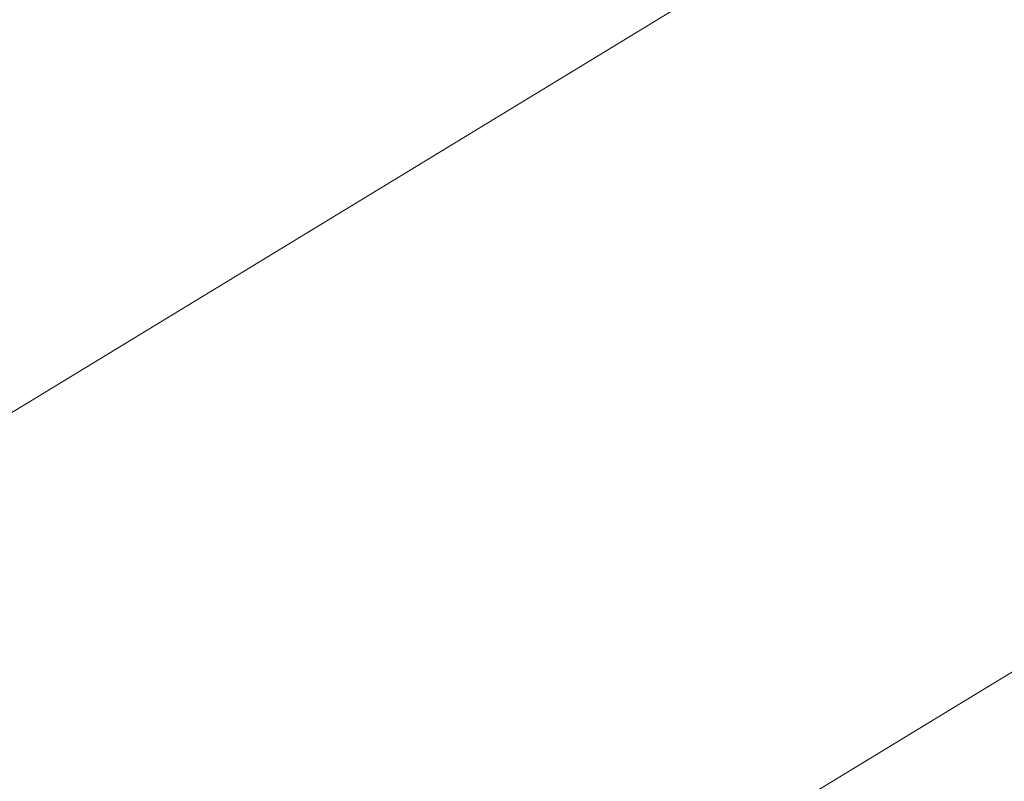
# Model space of a CAD drawing. Extents: x 1620613 to 1693141, y 557269 to 607790.
# Tile 450 of 656: x 1620828.321 to 1620828.567, y 607313.131 to 607313.321. Entities that reach past the tile are written whole.
import ezdxf

# ---------------------------------------------------------------- set-up
doc = ezdxf.new("R2010")
doc.units = 0
doc.header["$LTSCALE"] = 10
doc.header["$MEASUREMENT"] = 0
doc.linetypes.add('DGN Style 2', pattern=[7.346996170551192, 4.408197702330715, -2.938798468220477])
doc.linetypes.add('DGN Style 3', pattern=[10.28579463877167, 7.346996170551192, -2.938798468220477])
doc.layers.add('DT_X_Contour_Minor', color=136, linetype='DGN Style 3', lineweight=0)
doc.layers.add('SV_X_Top_of_Bank', color=97, linetype='DGN Style 2', lineweight=0)

# ---------------------------------------------------------------- blocks, each defined once
blk = doc.blocks.new('*U1004')
at = {"layer": 'DT_X_Contour_Minor', "transparency": 33554559, "flags": 128}
for points, elevation in [([(-15.21616715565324, 53.13950447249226), (-19.81874134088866, 49.86354265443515), (-20.72156229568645, 49.22141635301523), (-21.45749336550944, 48.69902108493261), (-22.02653455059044, 48.29635685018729), (-22.42868585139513, 48.01342364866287), (-23.27856947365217, 47.41857648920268), (-23.80416834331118, 46.98556298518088), (-24.74355223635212, 46.13265784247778), (-26.09672115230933, 44.85986106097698), (-27.86367509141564, 43.16717264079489), (-33.12726562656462, 38.09348133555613), (-34.87997650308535, 36.41065848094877), (-36.19041623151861, 35.16745839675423), (-37.05858481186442, 34.36388108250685), (-37.48448224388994, 33.99992653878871), (-38.03051386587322, 33.61554478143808), (-38.21858775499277, 33.48693160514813), (-38.37328570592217, 33.38937839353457), (-38.49460771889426, 33.32288514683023), (-38.5825537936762, 33.28745186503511), (-38.77257540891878, 33.23437640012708), (-38.88521126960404, 33.17604471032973), (-39.08060264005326, 33.04085623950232), (-39.3587495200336, 32.82881098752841), (-39.71965190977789, 32.53990895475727), (-40.79239896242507, 31.66702782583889), (-41.21281239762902, 31.37527341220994), (-41.66949241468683, 31.15467101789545), (-42.16243901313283, 31.00522064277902), (-42.6916521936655, 30.92692228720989), (-44.15124278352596, 30.8129960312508), (-44.65910627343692, 30.77541925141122), (-45.08800380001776, 30.74813360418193), (-45.43793536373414, 30.73113908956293), (-45.7089009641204, 30.72443570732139), (-46.78915318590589, 30.71716589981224), (-50.25550565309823, 29.22997960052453), (-51.06818505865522, 28.88110715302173), (-52.02064364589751, 28.47185536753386), (-53.11288141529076, 28.00222424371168), (-54.34489836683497, 27.47221378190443), (-57.81664914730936, 25.97834676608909), (-59.108489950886, 25.4196177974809), (-60.38019927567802, 24.86383115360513), (-61.63177712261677, 24.31098683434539), (-62.86322349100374, 23.76108483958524), (-66.12023850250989, 22.29860262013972), (-67.36429721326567, 21.74074830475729), (-68.65371208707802, 21.16404702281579), (-69.9884831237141, 20.56849877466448), (-71.36861032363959, 19.95410356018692), (-75.10942440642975, 18.29058703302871), (-76.51567851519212, 17.66446206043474), (-77.92883027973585, 17.03372453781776), (-79.34887969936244, 16.39837446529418), (-80.77582677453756, 15.75841184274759), (-84.59021584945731, 14.04569478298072), (-85.96780275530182, 13.42649090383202), (-87.23977166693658, 12.8534170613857), (-88.40612258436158, 12.32647325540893), (-89.46685550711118, 11.84565948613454), (-92.15465264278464, 10.62499615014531), (-93.16140094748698, 10.16824392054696), (-94.16579800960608, 9.713484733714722), (-95.16784382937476, 9.260718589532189), (-96.16753840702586, 8.809945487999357), (-98.83025562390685, 7.610541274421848), (-99.75191201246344, 7.19545492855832), (-100.5198432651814, 6.84974905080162), (-101.1340493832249, 6.573423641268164), (-101.5945303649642, 6.366478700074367), (-102.6175128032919, 5.907132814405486), (-103.011255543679, 5.728681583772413), (-103.425246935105, 5.537837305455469), (-103.8594869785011, 5.334599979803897), (-104.3139756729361, 5.1189696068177), (-105.5529437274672, 4.527431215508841), (-105.9805033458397, 4.32358178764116), (-106.3339561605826, 4.1556872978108), (-106.613302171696, 4.023747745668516), (-106.818541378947, 3.927763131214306), (-107.2670368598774, 3.719744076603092), (-107.4843943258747, 3.619638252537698), (-107.8000951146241, 3.475335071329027), (-108.2141392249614, 3.286834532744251), (-108.7265266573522, 3.054136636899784), (-110.2240175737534, 2.374679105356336), (-110.7152033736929, 2.152073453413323), (-111.0656425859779, 1.993849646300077), (-111.2753352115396, 1.900007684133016), (-111.3442812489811, 1.870547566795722), (-111.3404752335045, 1.87782971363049), (-111.3429190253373, 1.878463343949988), (-111.3531049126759, 1.874902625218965), (-111.371032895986, 1.867147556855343), (-111.3967029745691, 1.855198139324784), (-111.4754793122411, 1.817740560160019), (-111.5018743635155, 1.805381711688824), (-111.5219772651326, 1.796398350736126), (-111.5357880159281, 1.79079047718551), (-111.5433066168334, 1.788558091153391), (-111.5549666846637, 1.787105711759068), (-111.5624210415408, 1.784814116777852), (-111.5760390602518, 1.779028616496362), (-111.5958207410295, 1.769749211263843), (-111.6217660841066, 1.756975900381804), (-111.6991718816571, 1.718255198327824), (-111.7342200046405, 1.700687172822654), (-111.7813100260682, 1.677023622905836), (-111.8404419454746, 1.647264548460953), (-111.9116157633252, 1.611409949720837), (-112.2718580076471, 1.429865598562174), (-113.0350606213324, -0.2474059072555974), (-113.2177541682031, -0.6502334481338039), (-113.4387479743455, -1.13988542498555), (-113.6980420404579, -1.716361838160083), (-113.9956363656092, -2.379662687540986), (-114.8402882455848, -4.264230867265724), (-115.2146300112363, -4.99066763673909), (-115.7041663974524, -5.756551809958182), (-116.3088974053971, -6.561883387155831), (-117.0288230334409, -7.406662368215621), (-120.6572634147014, -11.44100822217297), (-121.7109238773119, -12.4702595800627), (-121.9242665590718, -12.67251216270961), (-122.1127258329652, -12.838162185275), (-122.2763016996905, -12.96720964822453), (-122.4149941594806, -13.0596545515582), (-122.7516628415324, -13.25737088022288), (-123.1181484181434, -13.47519358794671), (-123.9651036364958, -13.98037446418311), (-125.2925284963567, -14.77291350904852), (-127.1004229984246, -15.85281072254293), (-132.5621011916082, -19.11568085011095), (-134.3564604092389, -20.18775530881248), (-135.643279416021, -20.95682608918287), (-136.4225582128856, -21.4228931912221), (-136.6942967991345, -21.5859566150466), (-136.7422127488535, -21.61678750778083), (-136.7928334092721, -21.64935871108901), (-136.9087584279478, -21.72394915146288), (-137.0899878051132, -21.84055882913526), (-137.3365215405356, -21.99918774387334), (-138.0810173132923, -22.47822383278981), (-138.3978712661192, -22.6746115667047), (-138.790061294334, -22.90449770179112), (-139.2575873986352, -23.16788223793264), (-139.8004495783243, -23.46476517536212), (-142.5095905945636, -24.92838181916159), (-153.1870326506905, -30.13426355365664), (-155.2248335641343, -31.12493864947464), (-156.7621897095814, -31.86587176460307), (-157.7991010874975, -32.35706289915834), (-158.3355676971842, -32.59851205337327), (-159.0988856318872, -32.90938715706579), (-159.3740378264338, -33.02320973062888), (-159.6270059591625, -33.13152112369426), (-159.8577900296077, -33.23432133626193), (-160.0663900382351, -33.33161036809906), (-160.5930779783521, -33.58369954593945), (-160.8051329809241, -33.66154300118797), (-161.0462820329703, -33.70600648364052), (-161.3165251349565, -33.71708999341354), (-161.615862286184, -33.69479353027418), (-162.4528867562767, -33.59082966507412), (-162.9269289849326, -33.66899306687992), (-163.721287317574, -33.98145617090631), (-164.8359617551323, -34.52821897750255), (-166.2709522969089, -35.30928148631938), (-170.5246818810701, -37.7045144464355), (-172.1231266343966, -38.57648387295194), (-173.7281637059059, -39.39596743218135), (-175.339793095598, -40.16296512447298), (-176.9580148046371, -40.87747694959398), (-181.2820624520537, -42.71286066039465), (-182.7909117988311, -43.35069092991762), (-184.0744241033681, -43.88764395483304), (-185.1325993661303, -44.32371973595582), (-185.9654375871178, -44.65891827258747), (-187.8858901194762, -45.41827804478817), (-188.520472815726, -45.67012349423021), (-188.9838815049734, -45.85614001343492), (-189.2761161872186, -45.97632760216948), (-189.3971768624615, -46.0306862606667), (-189.4917733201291, -46.08787077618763), (-189.8211518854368, -46.28819430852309), (-190.7383402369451, -46.84627651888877), (-192.2433383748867, -47.76211740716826), (-194.3361462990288, -49.03571697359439), (-200.7007138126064, -52.90899405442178), (-202.8180694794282, -54.19743101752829), (-204.3967108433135, -55.15778409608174), (-205.4366379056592, -55.79005328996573), (-205.9378506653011, -56.09423859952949), (-206.5561322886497, -56.46795424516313), (-206.8614067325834, -56.64589492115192), (-207.3135188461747, -56.89943021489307), (-207.912468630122, -57.22856012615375), (-208.6582560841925, -57.63328465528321), (-212.4812187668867, -59.69838656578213), (-217.9525532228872, -61.78625121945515), (-218.9816974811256, -62.17902329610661), (-219.7242726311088, -62.46254038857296), (-220.1802786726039, -62.63680249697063), (-220.3497156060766, -62.70180962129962), (-220.4194552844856, -62.72948864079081), (-220.8007980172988, -62.87632058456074), (-221.8925214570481, -63.29605715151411), (-223.6946256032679, -63.98869834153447), (-226.2071104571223, -64.95424415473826), (-233.8542443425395, -67.8929058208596), (-236.4554405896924, -68.89391066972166), (-238.5236789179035, -69.69292896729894), (-240.0589593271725, -70.28996071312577), (-241.0612818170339, -70.68500590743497), (-243.0235312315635, -71.46914435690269), (-243.7578034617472, -71.7613185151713), (-244.4889330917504, -72.04973715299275), (-245.2169201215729, -72.33440027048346), (-245.9417645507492, -72.61530786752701), (-247.8704928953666, -73.35938743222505), (-248.5630352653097, -73.6199460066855), (-249.1941161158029, -73.8435620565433), (-249.7637354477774, -74.0302355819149), (-250.271893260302, -74.17996658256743), (-251.5450320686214, -74.52999255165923), (-252.0702619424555, -74.6602527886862), (-252.691097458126, -74.78851402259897), (-253.4075386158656, -74.91477625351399), (-254.2195854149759, -75.03903948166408), (-256.5125177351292, -75.36774275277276), (-256.9049860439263, -75.59858398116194), (-256.3626917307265, -76.04458021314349), (-254.8856347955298, -76.705731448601), (-252.4738152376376, -77.58203768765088), (-244.7959462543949, -80.20572766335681), (-242.204642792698, -81.01907846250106), (-240.1891341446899, -81.49136337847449), (-238.7494203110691, -81.62258241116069), (-237.8855012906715, -81.41273556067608), (-236.3494436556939, -80.39838944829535), (-235.4562545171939, -80.28305411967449), (-233.928730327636, -80.69780771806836), (-231.7668710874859, -81.64265024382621), (-228.9706767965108, -83.11758169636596), (-220.6683786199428, -87.75751747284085), (-217.8834685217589, -89.27032145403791), (-215.7554618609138, -90.32878156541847), (-214.2843586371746, -90.93289780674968), (-213.4701588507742, -91.08267017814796), (-212.174830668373, -90.87627134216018), (-211.6545913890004, -90.75436087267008), (-211.0653696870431, -90.54342859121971), (-210.4071655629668, -90.2434744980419), (-209.6799790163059, -89.85449859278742), (-207.6488383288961, -88.69853376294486), (-206.8963358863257, -88.28145190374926), (-206.1621840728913, -87.89717994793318), (-205.4463828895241, -87.54571789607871), (-204.7489323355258, -87.22706574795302), (-202.9135316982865, -86.42107322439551), (-202.161806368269, -86.10027413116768), (-201.2831808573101, -85.74237124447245), (-200.277655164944, -85.347364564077), (-199.1452292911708, -84.91525409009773), (-195.9562267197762, -83.71348776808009), (-194.8143689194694, -83.26692920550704), (-193.7805474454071, -82.82857825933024), (-192.8547622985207, -82.39843492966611), (-192.0370134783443, -81.97649921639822), (-190.0003983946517, -80.86228080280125), (-189.2093401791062, -80.45351616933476), (-188.3636268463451, -80.06288607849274), (-187.4632583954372, -79.69039053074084), (-186.5082348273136, -79.33602952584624), (-183.88863182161, -78.41524623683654), (-183.0039409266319, -78.10315325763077), (-182.3145704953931, -77.85746178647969), (-181.8205205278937, -77.67817182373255), (-181.5217910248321, -77.56528336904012), (-180.9856063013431, -77.35278283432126), (-180.6732185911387, -77.23195806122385), (-180.1381940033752, -77.02885914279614), (-179.3805325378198, -76.74348607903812), (-178.4002341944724, -76.37583887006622), (-175.4892561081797, -75.28574745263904), (-174.2415284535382, -74.81242216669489), (-172.6815790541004, -74.21001487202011), (-170.8094079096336, -73.47852556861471), (-168.6250150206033, -72.6179542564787), (-162.3836716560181, -70.15098807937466), (-160.3075015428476, -69.33094668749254), (-158.7599987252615, -68.72104714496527), (-157.7411632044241, -68.32128945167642), (-157.2509949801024, -68.131673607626), (-156.6487694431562, -67.906220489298), (-156.3778641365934, -67.78612823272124), (-156.0168173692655, -67.59494130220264), (-155.5656291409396, -67.33265969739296), (-155.0242994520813, -66.99928341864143), (-153.4605650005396, -66.01548710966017), (-152.8529017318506, -65.65113033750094), (-152.2027127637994, -65.29590725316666), (-151.5099980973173, -64.94981785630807), (-150.7747577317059, -64.61286214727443), (-148.7574158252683, -63.72649183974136), (-147.8165163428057, -63.32364140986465), (-146.5068243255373, -62.77986785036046), (-144.8283397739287, -62.09517116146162), (-142.7810626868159, -61.26955134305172), (-136.8299337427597, -58.88000098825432), (-134.7873558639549, -58.07134284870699), (-133.1229689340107, -57.4375311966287), (-131.8367729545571, -56.97856603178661), (-130.9287679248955, -56.69444735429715), (-129.0116757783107, -56.16992619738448), (-128.3709055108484, -55.98933264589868), (-127.8864138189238, -55.84094285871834), (-127.5582007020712, -55.72475683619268), (-127.3862661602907, -55.64077457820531), (-127.1361454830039, -55.45976024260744), (-127.0158877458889, -55.40442056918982), (-126.8427050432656, -55.37416230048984), (-126.6165973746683, -55.36898543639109), (-126.3375647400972, -55.38888997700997), (-125.5229110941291, -55.47541062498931), (-125.2490449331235, -55.50724031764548), (-125.0384366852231, -55.53783890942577), (-124.8910863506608, -55.56720640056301), (-124.8069939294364, -55.59534279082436), (-124.5621644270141, -55.72377337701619), (-121.6953630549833, -54.43029862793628), (-121.1401926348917, -54.18145993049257), (-120.7033105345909, -53.98929015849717), (-120.3847167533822, -53.85378931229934), (-120.1844112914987, -53.77495739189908), (-119.8079811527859, -53.64029750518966), (-119.6632141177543, -53.58463066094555), (-119.5112356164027, -53.51862504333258), (-119.3520456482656, -53.44228065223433), (-119.1856442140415, -53.35559748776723), (-118.732291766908, -53.11065735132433), (-118.5813705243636, -53.02933177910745), (-118.4686211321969, -52.96906016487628), (-118.394043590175, -52.92984250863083), (-118.3576378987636, -52.91167881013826), (-118.3114518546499, -52.8913142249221), (-118.2843343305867, -52.87942948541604), (-118.2376212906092, -52.8590487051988), (-118.1713127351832, -52.8301718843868), (-118.0854086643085, -52.79279902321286), (-117.8302037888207, -52.68181000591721), (-117.7463434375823, -52.64520010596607), (-117.6861660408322, -52.61861216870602), (-117.6496715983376, -52.60204619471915), (-117.6368601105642, -52.59550218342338), (-117.634273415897, -52.59141410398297), (-117.5621176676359, -52.55989399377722), (-117.3475904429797, -52.4683997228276), (-116.9906917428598, -52.31693129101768), (-116.4914215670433, -52.10548869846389), (-114.970205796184, -51.46167623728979), (-114.4185916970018, -51.22624495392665), (-113.9046612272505, -51.00281044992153), (-113.4284143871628, -50.79137272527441), (-112.9898511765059, -50.59193177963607), (-111.8705941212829, -50.07608496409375), (-111.4361631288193, -49.87686495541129), (-110.9723129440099, -49.66609004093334), (-110.479043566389, -49.44376022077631), (-109.9563549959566, -49.20987549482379), (-108.5232932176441, -48.57077635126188), (-107.9104807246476, -48.29830772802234), (-107.1468395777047, -47.96022621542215), (-106.2323697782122, -47.55653181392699), (-105.1670713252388, -47.08722452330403), (-102.1251705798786, -45.74825456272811), (-100.9267181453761, -45.21956756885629), (-99.6127864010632, -44.63773405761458), (-98.18337534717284, -44.00275402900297), (-96.63848498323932, -43.31462748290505), (-92.36480493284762, -41.40876133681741), (-90.7662950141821, -40.69468151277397), (-89.1760252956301, -39.98184164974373), (-87.59399577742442, -39.27024174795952), (-86.02020645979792, -38.55988180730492), (-81.83442187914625, -36.66724191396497), (-80.35566188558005, -35.99873885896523), (-79.05872034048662, -35.41270961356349), (-77.94359724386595, -34.90915417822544), (-77.01029259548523, -34.48807255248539), (-74.76390479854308, -33.47515329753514), (-73.82803864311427, -33.05414123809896), (-72.70523102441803, -32.55079450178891), (-71.39548194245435, -31.96511308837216), (-69.89879139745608, -31.29709699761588), (-65.65836132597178, -29.40594118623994), (-64.17550338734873, -28.7438384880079), (-62.90725212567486, -28.17589725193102), (-61.85360754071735, -27.70211747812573), (-61.01456963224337, -27.32249916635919), (-59.06327744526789, -26.43573228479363), (-58.40143171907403, -26.13440883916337), (-57.87936368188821, -25.89551366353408), (-57.49707333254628, -25.71904675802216), (-57.25456067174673, -25.60500812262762), (-56.79423049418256, -25.38414278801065), (-56.61580828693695, -25.29798916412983), (-56.42578929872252, -25.20517729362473), (-56.2241735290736, -25.1057071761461), (-56.01096097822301, -24.99957881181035), (-55.42693180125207, -24.70769217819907), (-55.17584401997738, -24.58463789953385), (-54.86060255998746, -24.43439003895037), (-54.48120742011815, -24.25694859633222), (-54.03765860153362, -24.05231357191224), (-52.76932351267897, -23.47036206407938), (-52.35306644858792, -23.27972813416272), (-52.05554657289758, -23.14428997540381), (-51.8767638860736, -23.0640475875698), (-51.81671838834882, -23.03900097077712), (-51.81491331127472, -23.04580435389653), (-51.80586088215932, -23.04392634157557), (-51.78005740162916, -23.03318976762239), (-51.73750286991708, -23.01359463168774), (-51.67819728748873, -22.98514093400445), (-51.49771433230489, -22.8974529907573), (-51.39857034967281, -22.84935450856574), (-51.23650061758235, -22.77082501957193), (-51.01150513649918, -22.66186452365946), (-50.72358390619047, -22.52247302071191), (-49.23312474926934, -21.80097365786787), (-49.14244847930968, -20.03365444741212), (-49.00203839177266, -19.51154287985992), (-48.6196693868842, -18.70263069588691), (-47.99534146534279, -17.6069178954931), (-47.12905462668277, -16.22440447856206), (-44.4963445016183, -12.15530121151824), (-43.46803317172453, -10.75049285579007), (-42.35763177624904, -9.587895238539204), (-41.16514031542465, -8.667508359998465), (-39.89055878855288, -7.989332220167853), (-36.38222129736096, -6.503810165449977), (-35.20540522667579, -6.00551539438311), (-34.30621013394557, -5.624772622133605), (-33.68463601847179, -5.361581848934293), (-33.34068288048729, -5.215943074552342), (-32.79363581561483, -4.984309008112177), (-32.37782533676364, -4.731976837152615), (-31.5406792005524, -4.148705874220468), (-30.2821974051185, -3.234496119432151), (-28.60237995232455, -1.989347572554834), (-23.56108586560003, 1.772300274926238), (-21.76660683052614, 3.090607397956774), (-20.1641402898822, 4.224292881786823), (-18.75368624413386, 5.173356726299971), (-17.53524469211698, 5.937798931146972), (-14.54208387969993, 7.730149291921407), (-13.53872524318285, 8.334381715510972), (-12.77351994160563, 8.802816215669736), (-12.24646797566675, 9.1354527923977), (-11.95756934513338, 9.332291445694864), (-11.50471077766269, 9.676130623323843), (-11.13367417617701, 9.918347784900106), (-10.3602082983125, 10.38711988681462), (-9.184313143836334, 11.08244692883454), (-7.605988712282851, 12.00432891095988), (-2.860551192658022, 14.76475411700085), (-1.204194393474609, 15.72995997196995), (0.2057978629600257, 16.5552586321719), (1.369425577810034, 17.24065009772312), (2.286688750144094, 17.78613436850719), (4.404237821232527, 19.05421616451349), (5.349744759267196, 19.62845602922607), (6.598103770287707, 20.40011427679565), (8.149314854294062, 21.36919090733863), (10.00337801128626, 22.5356859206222), (15.35134919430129, 25.90956379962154), (17.17177361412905, 27.06607961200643), (18.62206848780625, 28.00521863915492), (19.70223381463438, 28.72698088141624), (20.41226959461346, 29.23136633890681), (21.81219227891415, 30.28655851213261), (22.32136375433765, 30.52013040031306), (22.79893616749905, 30.42945193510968), (23.24490951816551, 30.01452311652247), (23.6592838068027, 29.27534394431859), (25.5192993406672, 25.06925698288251)], 0.2000414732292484), ([(-17.45736527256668, 52.90326992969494), (-21.39895877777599, 50.0977725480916), (-22.17212463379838, 49.54786270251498), (-22.80236784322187, 49.10048918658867), (-23.28968840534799, 48.75565200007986), (-23.63408632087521, 48.51335114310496), (-24.36191723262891, 48.00393063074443), (-24.86158497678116, 47.58533965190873), (-25.8147150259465, 46.71163209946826), (-27.22130737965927, 45.38280797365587), (-29.08136203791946, 43.59886727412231), (-34.64612420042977, 38.23486997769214), (-36.47441867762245, 36.47166088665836), (-37.78573048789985, 35.20503158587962), (-38.58005963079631, 34.43498207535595), (-38.85740610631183, 34.16151235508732), (-38.94539676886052, 34.04400650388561), (-38.93639807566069, 34.00681650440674), (-38.93534537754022, 33.99954533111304), (-38.93604386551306, 33.99367038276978), (-38.93849353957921, 33.98919165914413), (-38.94269439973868, 33.98610916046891), (-38.95623160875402, 33.97975079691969), (-38.96354734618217, 33.97610134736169), (-38.97534165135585, 33.96992177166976), (-38.99161452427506, 33.96121206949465), (-39.01236596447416, 33.94997224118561), (-39.11965601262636, 33.89161608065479), (-41.00425999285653, 32.35813691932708), (-41.41850579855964, 32.06585747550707), (-41.85355579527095, 31.84622449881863), (-42.30940998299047, 31.69923798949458), (-42.78606836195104, 31.62489794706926), (-45.05901724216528, 31.44748617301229), (-45.41155417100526, 31.3261421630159), (-45.47864930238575, 31.30298905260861), (-45.52884744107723, 31.28553429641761), (-45.56214858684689, 31.27377789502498), (-45.57855274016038, 31.26771984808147), (-45.60682844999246, 31.25629857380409), (-45.61209900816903, 31.25412344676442), (-45.61557950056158, 31.25263748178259), (-45.6172699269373, 31.25184067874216), (-45.61939097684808, 31.2506347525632), (-45.6221740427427, 31.24922665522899), (-45.63966620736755, 31.24067520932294), (-45.69890002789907, 31.21193393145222), (-45.82608510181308, 31.15654833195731), (-46.17424678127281, 31.00658998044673), (-46.74338506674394, 30.76205887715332), (-47.53349995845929, 30.42295502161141), (-49.93510847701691, 29.39258107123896), (-50.87372427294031, 28.98969278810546), (-51.88836527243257, 28.55380840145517), (-52.97903147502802, 28.08492791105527), (-54.14572288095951, 27.5830513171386), (-57.35826690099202, 26.20071892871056), (-58.58553470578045, 25.6693915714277), (-59.85793010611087, 25.11215879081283), (-61.17545310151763, 24.52902058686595), (-62.53810369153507, 23.91997695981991), (-66.2320087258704, 22.26132005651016), (-67.60640780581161, 21.64488324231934), (-68.95917626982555, 21.0395654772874), (-70.29031411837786, 20.44536676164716), (-71.5998213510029, 19.8622870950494), (-75.06299981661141, 18.3222333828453), (-76.39654123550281, 17.72836383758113), (-77.7997816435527, 17.10179548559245), (-79.27272104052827, 16.44252832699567), (-80.81535942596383, 15.7505623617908), (-85.0219937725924, 13.86172137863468), (-86.5189906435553, 13.18894839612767), (-87.85500549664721, 12.58726018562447), (-89.03003833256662, 12.05665674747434), (-90.04408915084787, 11.5971380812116), (-92.53358197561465, 10.46653466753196), (-93.46605290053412, 10.0434813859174), (-94.39634605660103, 9.622274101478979), (-95.32446144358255, 9.202912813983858), (-96.25039906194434, 8.785397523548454), (-98.7166623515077, 7.674484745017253), (-99.58089384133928, 7.285275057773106), (-100.32389084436, 6.950830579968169), (-100.9456533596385, 6.671151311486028), (-101.4461813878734, 6.446237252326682), (-102.6192768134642, 5.919486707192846), (-103.0579989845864, 5.720960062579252), (-103.4943439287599, 5.520443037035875), (-103.9283116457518, 5.317935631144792), (-104.3599021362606, 5.113437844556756), (-105.5076404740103, 4.565456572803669), (-105.9101584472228, 4.373629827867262), (-106.2569086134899, 4.209135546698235), (-106.5478909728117, 4.071973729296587), (-106.7831055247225, 3.962144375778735), (-107.3359872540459, 3.705709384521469), (-107.582444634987, 3.592054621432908), (-107.907155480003, 3.44341657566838), (-108.3101197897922, 3.25979524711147), (-108.7913375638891, 3.041190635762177), (-110.1789229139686, 2.411600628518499), (-110.6338851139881, 2.205665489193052), (-110.9580827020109, 2.060052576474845), (-111.1515156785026, 1.974761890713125), (-111.214184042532, 1.949793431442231), (-111.2069468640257, 1.96364050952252), (-111.2115937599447, 1.964845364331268), (-111.2309623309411, 1.958074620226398), (-111.2650525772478, 1.943328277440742), (-111.3138644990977, 1.920606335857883), (-111.4636585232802, 1.849380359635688), (-111.5138489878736, 1.825879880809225), (-111.5520748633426, 1.808797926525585), (-111.5783361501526, 1.798134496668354), (-111.5926328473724, 1.793889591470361), (-111.6148045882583, 1.791127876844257), (-111.6289791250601, 1.786770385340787), (-111.6548739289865, 1.775769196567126), (-111.6924890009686, 1.758124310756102), (-111.7418243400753, 1.733835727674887), (-111.8890122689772, 1.660207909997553), (-111.9556566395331, 1.62680212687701), (-112.0451988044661, 1.581805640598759), (-112.1576387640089, 1.525218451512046), (-112.2929765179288, 1.457040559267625), (-112.9779808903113, 1.111832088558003), (-114.4292185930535, -2.077517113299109), (-114.7156034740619, -2.707376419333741), (-114.9527991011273, -3.230090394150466), (-115.140805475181, -3.645659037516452), (-115.2796225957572, -3.954082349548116), (-115.5842159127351, -4.633684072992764), (-115.7192088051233, -4.895647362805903), (-115.8957424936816, -5.171835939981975), (-116.1138169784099, -5.46224980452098), (-116.373432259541, -5.766888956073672), (-117.6818987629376, -7.221730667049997), (-120.7368154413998, -10.20587712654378), (-121.3553677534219, -10.7922755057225), (-121.9017746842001, -11.27255073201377), (-122.3760362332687, -11.64670280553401), (-122.7781524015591, -11.91473172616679), (-123.7542683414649, -12.48797797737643), (-124.3046113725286, -12.81351193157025), (-125.2235535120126, -13.36017910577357), (-126.5110947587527, -14.1279794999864), (-128.1672351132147, -15.11691311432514), (-133.0750748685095, -18.04891371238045), (-134.6900997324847, -19.01396191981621), (-135.8542945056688, -19.71010609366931), (-136.5676591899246, -20.13734623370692), (-136.8301937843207, -20.29568234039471), (-136.929179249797, -20.35937324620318), (-137.0337521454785, -20.42665931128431), (-137.273231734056, -20.58074932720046), (-137.6476180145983, -20.82164329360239), (-138.1569109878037, -21.14934121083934), (-139.6949011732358, -22.1389409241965), (-140.3494626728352, -22.54464155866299), (-141.1596545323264, -23.01954367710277), (-142.125476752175, -23.56364727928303), (-143.2469293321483, -24.17695236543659), (-148.8435122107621, -27.20051289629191), (-155.6668337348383, -30.52728392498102), (-156.9690717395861, -31.16036576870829), (-157.9515050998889, -31.63385228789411), (-158.6141338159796, -31.9477434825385), (-158.9569578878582, -32.10203935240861), (-159.4447492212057, -32.30070123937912), (-159.6311749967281, -32.37850830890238), (-159.8246088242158, -32.46293310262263), (-160.0250507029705, -32.55397562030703), (-160.232500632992, -32.65163586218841), (-160.7950445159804, -32.9208868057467), (-161.0059018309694, -33.00597154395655), (-161.2165658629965, -33.05928755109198), (-161.4270366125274, -33.08083482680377), (-161.6373140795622, -33.07061337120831), (-162.1977962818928, -33.00099784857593), (-162.5945986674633, -33.09803384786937), (-163.3646441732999, -33.44135348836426), (-164.5079327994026, -34.03095676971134), (-166.0244645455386, -34.86684369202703), (-170.5662066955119, -37.42425367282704), (-172.2728793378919, -38.35526261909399), (-173.9865906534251, -39.23023197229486), (-175.7073406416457, -40.04916173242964), (-177.435129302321, -40.81205189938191), (-182.0519506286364, -42.77170622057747), (-183.6363930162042, -43.44221749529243), (-184.9271041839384, -43.98401057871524), (-185.9240841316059, -44.39708547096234), (-186.6273328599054, -44.68144217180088), (-188.1110211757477, -45.26810245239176), (-188.6012821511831, -45.46267125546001), (-188.9592988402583, -45.60638245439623), (-189.1850712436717, -45.69923604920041), (-189.2785993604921, -45.74123203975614), (-189.3516819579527, -45.78541120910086), (-189.6950575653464, -45.99428155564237), (-190.6703724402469, -46.58775821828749), (-192.2776265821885, -47.56584119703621), (-194.5168199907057, -48.92853049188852), (-201.330588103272, -53.07517703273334), (-203.5688460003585, -54.43730063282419), (-205.1732936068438, -55.41368652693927), (-206.143930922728, -56.00433471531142), (-206.4807579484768, -56.20924519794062), (-206.5338829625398, -56.24135621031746), (-206.56011325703, -56.25664552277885), (-206.5989603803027, -56.27843020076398), (-206.6504243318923, -56.30671024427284), (-206.71450511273, -56.34148565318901), (-207.042988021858, -56.51892674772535), (-216.8652858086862, -60.26712173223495), (-218.7128353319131, -60.9722375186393), (-220.04592770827, -61.48121559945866), (-220.8645629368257, -61.79405597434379), (-221.1687410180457, -61.91075864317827), (-221.2939397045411, -61.96044881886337), (-221.6560887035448, -62.10013437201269), (-222.648636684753, -62.48192339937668), (-224.2715836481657, -63.10581590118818), (-226.5249295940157, -63.97181187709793), (-233.3743840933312, -66.60393911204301), (-235.7518862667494, -67.51956538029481), (-237.7473019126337, -68.29234875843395), (-239.3606310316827, -68.92228924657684), (-240.5918736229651, -69.40938684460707), (-243.3657384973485, -70.51785658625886), (-244.3541457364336, -70.9117544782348), (-245.2389687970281, -71.2620958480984), (-246.0202076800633, -71.56888069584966), (-246.6978623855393, -71.83210902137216), (-248.3668293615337, -72.47597585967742), (-248.9959418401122, -72.7096468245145), (-249.6315540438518, -72.92775959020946), (-250.2736659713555, -73.1303141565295), (-250.922277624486, -73.31731052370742), (-252.6605749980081, -73.79522323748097), (-253.3777047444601, -73.97307582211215), (-254.2253709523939, -74.14819904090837), (-255.2035736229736, -74.32059289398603), (-256.3123127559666, -74.49025738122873), (-259.4429990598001, -74.9390568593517), (-259.9788609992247, -75.2542390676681), (-259.2384320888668, -75.86318608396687), (-257.2217123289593, -76.76589790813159), (-253.9287017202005, -77.96237454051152), (-243.4456189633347, -81.5446653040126), (-239.9443442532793, -82.67948381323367), (-237.3028321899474, -83.39722126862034), (-235.5210827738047, -83.69787767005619), (-234.599096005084, -83.58145301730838), (-233.2868148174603, -82.71487920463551), (-232.5237475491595, -82.61634619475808), (-231.218756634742, -82.97067752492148), (-229.3718420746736, -83.77787319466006), (-226.9830038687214, -85.03793320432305), (-219.8902037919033, -89.00191234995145), (-217.497983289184, -90.29225249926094), (-215.6409218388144, -91.19028858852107), (-214.3190194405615, -91.6960206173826), (-213.532276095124, -91.80944858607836), (-212.1478392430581, -91.58885108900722), (-211.5918114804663, -91.45855411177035), (-210.9620558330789, -91.23311130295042), (-210.2585722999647, -90.91252266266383), (-209.4813608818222, -90.49678819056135), (-207.310493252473, -89.26130182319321), (-206.5328441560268, -88.82721764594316), (-205.8280475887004, -88.45157989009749), (-205.1961035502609, -88.13438855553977), (-204.6370120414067, -87.87564364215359), (-203.2432380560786, -87.26358576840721), (-202.625732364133, -87.00239332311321), (-201.8185457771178, -86.67785939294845), (-200.8216782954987, -86.28998397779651), (-199.63512991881, -85.83876707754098), (-196.2180930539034, -84.55106669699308), (-194.9945850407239, -84.07257631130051), (-193.8868386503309, -83.60288043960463), (-192.8948538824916, -83.14197908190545), (-192.018630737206, -82.68987223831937), (-189.8363845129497, -81.49598000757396), (-188.9887605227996, -81.05798606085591), (-188.0825732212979, -80.63942339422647), (-187.1178226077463, -80.2402920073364), (-186.0945086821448, -79.86059190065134), (-183.2875871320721, -78.87396665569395), (-182.3396351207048, -78.53955701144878), (-181.6009702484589, -78.276297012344), (-181.0715925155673, -78.08418665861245), (-180.7515019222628, -77.96322594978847), (-180.1769765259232, -77.73553025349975), (-179.8737207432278, -77.61785036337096), (-179.3948474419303, -77.4355824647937), (-178.7403566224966, -77.1887265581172), (-177.9102482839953, -76.87728264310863), (-175.4624693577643, -75.96064819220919), (-174.3456440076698, -75.53590440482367), (-172.8310021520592, -74.94914888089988), (-170.9185437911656, -74.20038162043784), (-168.6082689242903, -73.28960262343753), (-161.9171139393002, -70.64484298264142), (-159.6972275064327, -69.7679149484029), (-158.0559344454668, -69.12070057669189), (-156.9932347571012, -68.70319986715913), (-156.5091284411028, -68.51541282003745), (-155.9896360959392, -68.32093224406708), (-155.7559475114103, -68.21733815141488), (-155.4445010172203, -68.05241630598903), (-155.0552966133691, -67.82616670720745), (-154.5883343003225, -67.5385893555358), (-153.2394242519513, -66.68994607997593), (-152.7152412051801, -66.37564430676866), (-152.1543746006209, -66.06922144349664), (-151.5568244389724, -65.77067749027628), (-150.9225907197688, -65.480012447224), (-149.182389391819, -64.71541087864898), (-148.3115284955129, -64.34412459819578), (-147.0040968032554, -63.80371693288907), (-145.2600943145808, -63.09418788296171), (-143.0795210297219, -62.21553744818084), (-136.6825645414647, -59.64697444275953), (-134.4940270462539, -58.77966739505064), (-132.726131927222, -58.10416850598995), (-131.378879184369, -57.62047777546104), (-130.4522688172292, -57.32859520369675), (-128.5421643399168, -56.8059858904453), (-127.9128130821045, -56.63172460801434), (-127.4573376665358, -56.50089774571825), (-127.1757380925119, -56.41350530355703), (-127.0680143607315, -56.36954728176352), (-126.9710139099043, -56.26575682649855), (-126.7956728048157, -56.1396739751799), (-126.7287661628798, -56.11255874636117), (-126.6031924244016, -56.08524856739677), (-126.418951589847, -56.05774343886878), (-126.176043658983, -56.03004336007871), (-125.4500663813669, -55.9559165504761), (-125.2042487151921, -55.92880988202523), (-125.0112786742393, -55.90308498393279), (-124.8711562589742, -55.87874185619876), (-124.7838814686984, -55.85578049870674), (-124.6216121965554, -55.79639257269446), (-124.5715618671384, -55.77771408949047), (-124.5431128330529, -55.76621958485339), (-124.5362650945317, -55.76190905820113), (-124.5510186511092, -55.76478251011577), (-124.6191631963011, -55.78202368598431), (-124.5718470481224, -55.75624373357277), (-124.3787901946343, -55.66597299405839), (-124.0399926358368, -55.511211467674), (-123.555454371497, -55.29195915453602), (-122.0690313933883, -54.62129860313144), (-121.5602130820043, -54.39369512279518), (-121.1485753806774, -54.21388009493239), (-120.834118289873, -54.0818535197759), (-120.6168418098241, -53.99761539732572), (-120.1670120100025, -53.83669834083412), (-119.9940170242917, -53.77017708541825), (-119.8124044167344, -53.69130111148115), (-119.622174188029, -53.60007041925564), (-119.42332633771, -53.49648500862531), (-118.8815752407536, -53.20378428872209), (-118.7012260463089, -53.10660114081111), (-118.5664917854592, -53.03457723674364), (-118.4773724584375, -52.98771257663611), (-118.4338680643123, -52.96600716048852), (-118.378676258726, -52.94167170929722), (-118.3462711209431, -52.92746957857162), (-118.2904495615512, -52.90311477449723), (-118.211211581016, -52.86860729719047), (-118.108557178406, -52.82394714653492), (-117.8035902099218, -52.69131651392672), (-117.7033780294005, -52.64756809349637), (-117.6314667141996, -52.61579580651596), (-117.5878562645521, -52.59599965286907), (-117.5725466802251, -52.58817963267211), (-117.5694556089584, -52.58329442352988), (-117.5023191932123, -52.5537070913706), (-117.3032282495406, -52.46860900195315), (-116.9721827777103, -52.32800015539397), (-116.5091827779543, -52.1318805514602), (-115.0985767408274, -51.53488059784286), (-114.5787590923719, -51.31273690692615), (-114.0772606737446, -51.09405579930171), (-113.594081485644, -50.87883727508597), (-113.1292215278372, -50.66708133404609), (-111.914020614, -50.10701560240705), (-111.4423497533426, -49.89071825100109), (-110.938737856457, -49.6618754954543), (-110.4031849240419, -49.42048733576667), (-109.8356909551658, -49.16655377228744), (-108.2797856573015, -48.47267039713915), (-107.637205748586, -48.18686541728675), (-106.8763949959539, -47.84986300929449), (-105.9973533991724, -47.46166317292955), (-105.0000809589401, -47.02226590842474), (-102.1830466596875, -45.78227663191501), (-101.0416261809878, -45.27859689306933), (-99.730140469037, -44.69754963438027), (-98.24858952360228, -44.03913485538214), (-96.59697334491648, -43.3033525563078), (-91.96590989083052, -41.23810973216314), (-90.26453862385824, -40.47824782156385), (-88.63372241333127, -39.7475942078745), (-87.07346125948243, -39.0461488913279), (-85.58375516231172, -38.37391187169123), (-81.70527897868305, -36.62022421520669), (-80.33508533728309, -36.00080075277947), (-79.13336155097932, -35.4577961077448), (-78.1001076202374, -34.99121027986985), (-77.23532354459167, -34.60104326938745), (-75.15385914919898, -33.66248966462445), (-74.2553197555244, -33.25839136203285), (-73.12079987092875, -32.75001165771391), (-71.75029949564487, -32.13735055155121), (-70.14381862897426, -31.4204080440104), (-65.54522899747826, -29.36951948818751), (-63.95151954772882, -28.65803548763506), (-62.61933342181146, -28.0617499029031), (-61.54867061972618, -27.58066273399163), (-60.73953114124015, -27.21477398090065), (-58.93052363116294, -26.39266852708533), (-58.31693849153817, -26.11331703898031), (-57.83293870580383, -25.89184166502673), (-57.47852427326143, -25.72824240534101), (-57.25369519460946, -25.62251925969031), (-56.82693145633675, -25.41775902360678), (-56.65531035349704, -25.33478436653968), (-56.46051984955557, -25.23943057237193), (-56.24255994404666, -25.13169764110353), (-56.0014306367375, -25.01158557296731), (-55.32752661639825, -24.67478120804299), (-55.05126318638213, -24.53896794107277), (-54.72790091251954, -24.38413141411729), (-54.35743979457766, -24.21027162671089), (-53.93987983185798, -24.01738857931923), (-52.76358814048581, -23.47766943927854), (-52.37750348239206, -23.30100356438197), (-52.10146827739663, -23.1757952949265), (-51.93548252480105, -23.10204463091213), (-51.87954622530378, -23.07975157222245), (-51.87711536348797, -23.08891355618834), (-51.86492463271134, -23.08638447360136), (-51.83017558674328, -23.07192573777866), (-51.77286822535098, -23.04553734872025), (-51.69300254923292, -23.00721930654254), (-51.44994965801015, -22.88913165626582), (-51.31643438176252, -22.82435836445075), (-51.09817822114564, -22.71860422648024), (-50.7951811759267, -22.5718692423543), (-50.40744324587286, -22.38415341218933), (-48.4002708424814, -21.41252423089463), (-48.36751615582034, -20.77412141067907), (-48.22934931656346, -20.45036320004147), (-47.82888652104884, -19.75268977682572), (-47.16612776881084, -18.68110114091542), (-46.24107306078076, -17.23559729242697), (-43.42453256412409, -12.8823667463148), (-42.35470139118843, -11.39228932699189), (-41.25761324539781, -10.18697997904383), (-40.13326812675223, -9.266438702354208), (-38.98166603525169, -8.63066549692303), (-35.87438449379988, -7.314961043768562), (-34.83209626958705, -6.873628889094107), (-34.0356927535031, -6.536410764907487), (-33.48517394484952, -6.303306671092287), (-33.18053984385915, -6.174316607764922), (-32.69602851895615, -5.96916181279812), (-32.28319507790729, -5.712428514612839), (-31.40807824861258, -5.096094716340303), (-30.07067803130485, -4.120160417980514), (-28.27099442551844, -2.784625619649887), (-22.85546029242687, 1.256267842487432), (-20.95785962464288, 2.654420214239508), (-19.32670822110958, 3.818207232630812), (-17.96200608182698, 4.747628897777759), (-16.86375320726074, 5.442685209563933), (-14.29034455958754, 6.983681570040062), (-13.4230960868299, 7.5066692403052), (-12.75140715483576, 7.919884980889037), (-12.2752777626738, 8.223328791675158), (-11.99470791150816, 8.417000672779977), (-11.50726769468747, 8.787096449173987), (-11.10789761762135, 9.047810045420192), (-10.27536754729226, 9.552379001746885), (-9.009677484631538, 10.30080331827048), (-7.310827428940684, 11.2930829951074), (-2.203013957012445, 14.26430261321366), (-0.4445038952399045, 15.288643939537), (1.00016618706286, 16.13325320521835), (2.130996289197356, 16.79813040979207), (2.947986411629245, 17.28327555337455), (4.70817343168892, 18.33735318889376), (5.556006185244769, 18.85372868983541), (6.779364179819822, 19.61229696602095), (8.37824741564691, 20.61305801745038), (10.35265589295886, 21.85601184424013), (16.11844548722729, 25.49347908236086), (18.05360645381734, 26.71963120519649), (19.53474715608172, 27.66998714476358), (20.56186759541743, 28.34454690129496), (21.13496777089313, 28.7433104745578), (22.05787455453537, 29.43895175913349), (22.41446905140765, 29.54562768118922), (22.79207245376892, 29.34392448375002), (23.19068476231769, 28.83384216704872), (23.61030597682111, 28.01538073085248), (25.61755909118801, 23.47634274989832)], 0.6000414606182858)]:
    blk.add_lwpolyline(points, dxfattribs=dict(at, elevation=elevation))

msp = doc.modelspace()

# ---------------------------------------------------------------- linework, layer by layer
at = {"layer": 'SV_X_Top_of_Bank', "extrusion": (0.007114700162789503, -0.05176716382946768, 0.9986338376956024), "elevation": -18855.21206843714, "flags": 128}
msp.add_lwpolyline([(1688341.399474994, 380495.2335694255), (1688359.531308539, 380495.7043637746), (1688370.463455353, 380498.0725351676), (1688395.572580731, 380506.740670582), (1688420.940108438, 380511.7574321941), (1688444.138128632, 380518.355338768), (1688467.22231404, 380528.7305743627), (1688491.262317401, 380540.2151339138), (1688508.535586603, 380545.2887184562), (1688513.5223003, 380548.4010002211), (1688516.051220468, 380548.1495454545), (1688520.39603739, 380549.3039635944), (1688525.368929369, 380551.0706712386)], dxfattribs=at)
at = {"layer": 'SV_X_Top_of_Bank', "extrusion": (0.04489057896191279, -0.1067836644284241, 0.9932683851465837), "elevation": 8952.639644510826, "flags": 128}
msp.add_lwpolyline([(1729619.200279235, -67683.47041249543), (1729610.048117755, -67689.2494116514), (1729593.286163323, -67692.1110974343), (1729566.643396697, -67690.50938442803), (1729551.852254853, -67691.88192179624), (1729536.554039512, -67691.83763185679), (1729515.835796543, -67695.68964613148), (1729501.149706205, -67697.72199223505), (1729469.279658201, -67698.3224800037)], dxfattribs=at)
at = {"layer": 'SV_X_Top_of_Bank', "extrusion": (0.168901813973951, -0.4467975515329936, 0.8785465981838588), "elevation": 3356.978483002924, "flags": 128}
msp.add_lwpolyline([(1730947.770607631, -3965.265990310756), (1730946.805849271, -3964.96904812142), (1730946.663359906, -3964.804005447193), (1730941.67030618, -3965.055207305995), (1730939.350192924, -3965.361981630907), (1730937.749893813, -3967.172645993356), (1730926.574366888, -3968.532772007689), (1730874.446998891, -3968.466137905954), (1730864.586120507, -3969.339779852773), (1730855.732144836, -3969.748913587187), (1730845.815665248, -3968.420788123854), (1730844.088985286, -3969.592587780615), (1730838.536446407, -3969.077424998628), (1730833.231231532, -3969.713117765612)], dxfattribs=at)

# ---------------------------------------------------------------- block references
at = {"layer": 'DT_X_Contour_Minor', "transparency": 33554559}
msp.add_blockref('*U1004', (1621028.060791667, 607365.3311666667, 1050.599958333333), dxfattribs=at)

doc.saveas('drawing.dxf')
